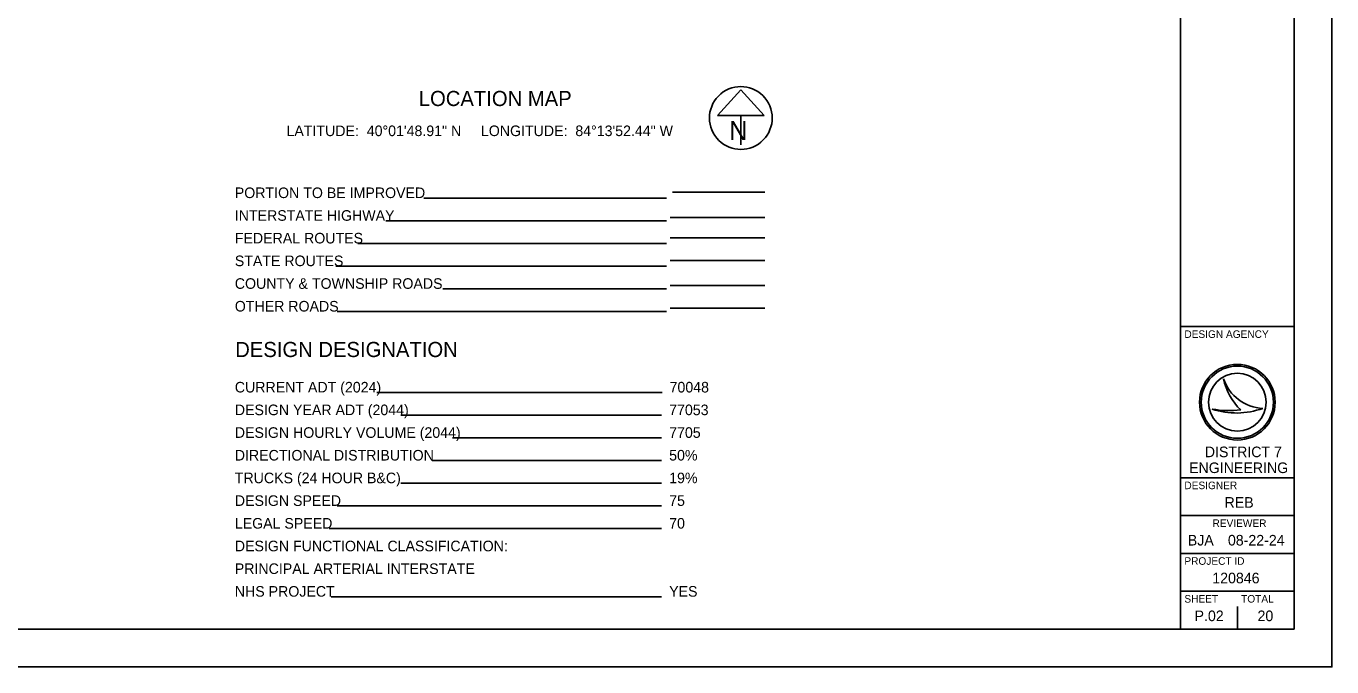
# Model space of a CAD drawing. Extents: x 0 to 680, y 0 to 440.
# Drawn here: x 334.7 to 680, y 0 to 169.5 of the extents above; entities that cross this region are included whole.
import ezdxf

# ---------------------------------------------------------------- set-up
doc = ezdxf.new("R2010")
doc.units = 0
for name, color, linetype in [('SH_Border', 7, 'Continuous'), ('SH_Cut_Line', 7, 'Continuous'), ('SH_Data', 7, 'Continuous'), ('SH_Text', 7, 'Continuous')]:
    doc.layers.add(name, color=color, linetype=linetype)

msp = doc.modelspace()

# ---------------------------------------------------------------- linework, layer by layer
at = {"layer": 'SH_Border'}
for p, q in [((640, 10), (640, 430)), ((640, 90), (670, 90)), ((640, 50), (670, 50)), ((640, 40), (670, 40)), ((640, 30), (670, 30)), ((640, 20), (670, 20))]:
    msp.add_line(p, q, dxfattribs=at)
msp.add_lwpolyline([(30, 430), (670, 430), (670, 10), (30, 10)], close=True, dxfattribs=at)
at = {"layer": 'SH_Cut_Line'}
msp.add_lwpolyline([(0, 0), (680, 0), (680, 440), (0, 440)], close=True, dxfattribs=at)
at = {"layer": 'SH_Data'}
for p, q in [((523.72, 152.63), (517.57, 145.81)), ((529.88, 145.81), (523.72, 152.63)), ((517.57, 145.81), (529.88, 145.81)), ((523.72, 145.81), (523.72, 138.07)), ((523.72, 145.16), (523.72, 145.16)), ((523.72, 145.16), (523.72, 145.16)), ((505.69, 125.56), (530.03, 125.56)), ((504.03, 123.98), (439.91, 123.98)), ((504.03, 117.98), (429.83, 117.98)), ((530.03, 118.86), (505.03, 118.86)), ((504.03, 111.98), (422.42, 111.98)), ((530.03, 113.43), (505.03, 113.43)), ((530.03, 107.43), (505.03, 107.43)), ((504.03, 105.98), (416.61, 105.98)), ((530.03, 100.9), (505.03, 100.9)), ((504.03, 99.98), (444.94, 99.98)), ((504.03, 93.98), (416.98, 93.98)), ((530.03, 94.9), (505.03, 94.9)), ((651.35, 76.19), (651.35, 76.19)), ((502.88, 72.57), (427.45, 72.57)), ((655, 70), (655, 70)), ((502.77, 66.57), (433.8, 66.57)), ((648.34, 68.19), (648.34, 68.19)), ((661.75, 68.37), (661.75, 68.37)), ((502.77, 60.57), (447.48, 60.57)), ((502.77, 54.57), (442.11, 54.57)), ((502.77, 48.57), (433.8, 48.57)), ((502.77, 42.57), (416.95, 42.57)), ((502.77, 36.57), (414.88, 36.57)), ((502.77, 18.57), (415.37, 18.57)), ((655, 10), (655, 16)), ((647.5, 13.5), (647.5, 13.5))]:
    msp.add_line(p, q, dxfattribs=at)
for radius in [10, 9.54, 9.54, 7.64]:
    msp.add_circle((655, 70), radius, dxfattribs=at)
for centre, radius, start, end in [((523.72, 145.16), 8.3, 129.7798, 129.7633), ((662.32, 79.95), 11.6, 198.9257, 198.9319), ((666.93, 79.4), 15.91, 191.6379, 191.6421), ((662.32, 79.95), 11.6, 198.9319, 267.1657), ((666.93, 79.4), 15.91, 191.6421, 226.0947), ((654.79, 87.4), 20.26, 251.4576, 290.0832), ((652.96, 93.09), 25.32, 259.4964, 259.4995), ((654.79, 87.4), 20.26, 251.4527, 251.4576), ((652.96, 93.09), 25.32, 259.4995, 276.6672)]:
    msp.add_arc(centre, radius, start, end, dxfattribs=at)

# ---------------------------------------------------------------- texts
for s, height, p in [('N', 5, (520.62, 139.33)), ('DESIGN AGENCY', 2, (641, 87)), ('DESIGN DESIGNATION', 4, (390.03, 81.94)), ('DESIGNER', 2, (641, 47)), ('REB', 2.8, (651.62, 42.1)), ('REVIEWER', 2, (648.44, 37)), ('BJA', 2.8, (641.9, 32.1)), ('08-22-24', 2.8, (652.51, 32.1)), ('PROJECT ID', 2, (641, 27)), ('120846', 2.8, (648.38, 22.1)), ('SHEET', 2, (641, 17)), ('TOTAL', 2, (656, 17)), ('P.02', 2.8, (643.69, 12.1)), ('20', 2.8, (660.34, 12.1))]:
    msp.add_text(s, height=height, dxfattribs=at).set_placement(p)
at = {"layer": 'SH_Text'}
for s, height, p in [('LOCATION MAP', 4, (438.57, 148.32)), ('LATITUDE:  40°01\'48.91" N     LONGITUDE:  84°13\'52.44" W', 2.8, (403.59, 140.37)), ('PORTION TO BE IMPROVED', 2.8, (389.92, 123.98)), ('INTERSTATE HIGHWAY', 2.8, (389.92, 117.98)), ('FEDERAL ROUTES', 2.8, (389.92, 111.98)), ('STATE ROUTES', 2.8, (389.92, 105.98)), ('COUNTY & TOWNSHIP ROADS', 2.8, (389.92, 99.98)), ('OTHER ROADS', 2.8, (389.92, 93.98)), ('CURRENT ADT (2024)', 2.8, (389.92, 72.57)), ('70048', 2.8, (504.88, 72.57)), ('DESIGN YEAR ADT (2044)', 2.8, (389.92, 66.57)), ('77053', 2.8, (504.77, 66.57)), ('DESIGN HOURLY VOLUME (2044)', 2.8, (389.92, 60.57)), ('7705', 2.8, (504.77, 60.57)), ('DIRECTIONAL DISTRIBUTION', 2.8, (389.92, 54.57)), ('50%', 2.8, (504.77, 54.57)), ('    DISTRICT 7 ', 2.8, (642.24, 55.46)), ('ENGINEERING', 2.8, (642.24, 51.26)), ('TRUCKS (24 HOUR B&C)', 2.8, (389.92, 48.57)), ('19%', 2.8, (504.77, 48.57)), ('DESIGN SPEED', 2.8, (389.92, 42.57)), ('75', 2.8, (504.77, 42.57)), ('LEGAL SPEED', 2.8, (389.92, 36.57)), ('70', 2.8, (504.77, 36.57)), ('DESIGN FUNCTIONAL CLASSIFICATION:', 2.8, (389.92, 30.57)), ('PRINCIPAL ARTERIAL INTERSTATE', 2.8, (389.92, 24.57)), ('NHS PROJECT', 2.8, (389.92, 18.57)), ('YES', 2.8, (504.77, 18.57))]:
    msp.add_text(s, height=height, dxfattribs=at).set_placement(p)

doc.saveas('drawing.dxf')
